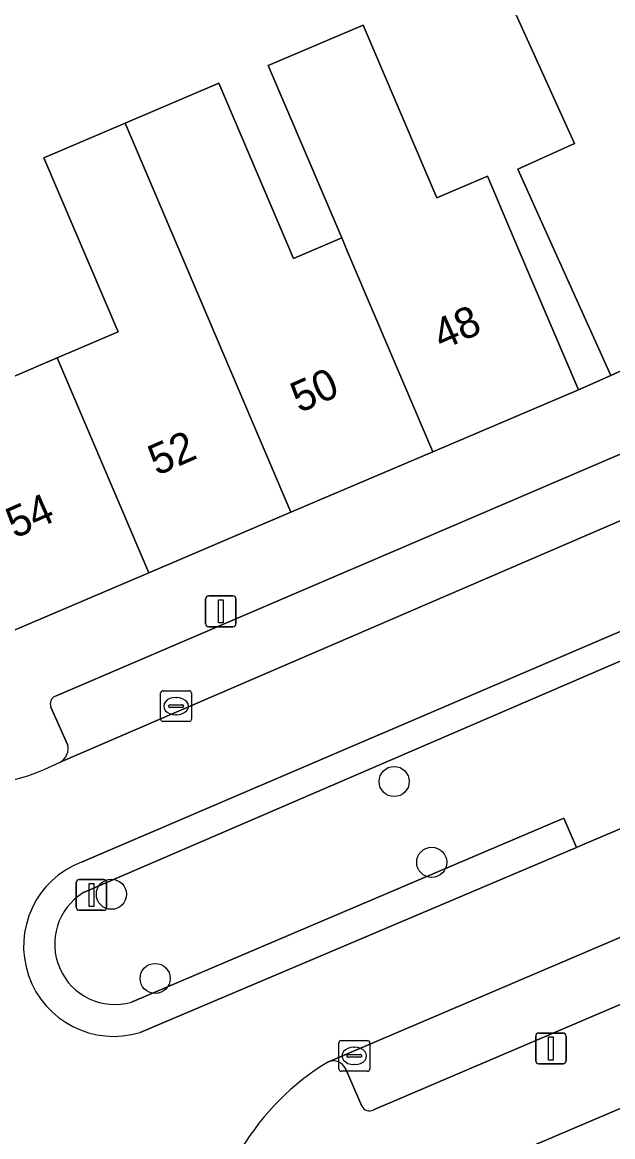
# Model space of a CAD drawing. Extents: x 159716 to 160783, y 383290 to 384031.
# Drawn here: x 160313.69 to 160332.87, y 383495.28 to 383531.47 of the extents above; entities that cross this region are included whole.
import ezdxf

# ---------------------------------------------------------------- set-up
doc = ezdxf.new("R2010")
doc.units = 0
for name, color, linetype in [('IMGEO_Boom', 7, 'Continuous'), ('IMGEO_Erf', 7, 'Continuous'), ('IMGEO_Groenvoorziening', 7, 'Continuous'), ('IMGEO_Kolk', 7, 'Continuous'), ('IMGEO_Lichtmast', 7, 'Continuous'), ('IMGEO_Pand', 7, 'Continuous'), ('IMGEO_Pand_nummerreeks', 7, 'Continuous'), ('IMGEO_Parkeervlak_open', 7, 'Continuous'), ('IMGEO_Rijbaan_lokaal_open', 7, 'Continuous'), ('IMGEO_Verkeersbordpaal', 7, 'Continuous'), ('IMGEO_Voetpad_open', 7, 'Continuous')]:
    doc.layers.add(name, color=color, linetype=linetype)

msp = doc.modelspace()

# ---------------------------------------------------------------- linework, layer by layer
at = {"layer": 'IMGEO_Boom'}
for centre in [(160325.769, 383506.813), (160326.989, 383504.189), (160316.585, 383503.151), (160318.006, 383500.417)]:
    msp.add_circle(centre, 0.489, dxfattribs=at)
at = {"layer": 'IMGEO_Erf'}
msp.add_lwpolyline([(160313.284, 383519.914), (160314.824, 383520.571), (160316.807, 383521.416), (160314.395, 383527.074), (160317.027, 383528.196), (160320.076, 383529.496), (160322.501, 383523.807), (160324.065, 383524.473), (160321.679, 383530.072), (160324.759, 383531.384), (160327.152, 383525.77), (160328.797, 383526.474), (160329.786, 383524.15), (160331.751, 383519.538), (160332.81, 383520.006), (160330.749, 383524.56), (160329.782, 383526.699), (160331.628, 383527.535), (160329.029, 383533.28)], dxfattribs=at)
at = {"layer": 'IMGEO_Groenvoorziening'}
for points in [[(160317.234, 383499.643), (160331.284, 383505.619), (160331.695, 383504.671), (160331.889, 383504.753), (160334.236, 383505.754), (160333.832, 383506.645), (160372.154, 383523.831), (160385.217, 383530.224)], [(160369.649, 383528.328), (160367.242, 383527.145), (160367.733, 383526.256), (160350.698, 383518.297), (160335.143, 383511.6), (160315.681, 383503.207)], [(160367.242, 383527.145), (160366.634, 383526.846), (160343.877, 383516.522), (160340.714, 383515.087), (160334.907, 383512.453), (160315.609, 383504.198)], [(160315.681, 383503.207), (160335.143, 383511.6), (160350.698, 383518.297), (160367.733, 383526.256), (160367.242, 383527.145)], [(160317.517, 383498.664), (160331.695, 383504.671), (160331.284, 383505.619), (160317.234, 383499.643)]]:
    msp.add_lwpolyline(points, dxfattribs=at)
for centre, radius, start, end in [((160316.663, 383501.465), 2.929, 111.0916, 286.9545), ((160316.704, 383501.532), 1.962, 121.4215, 285.6684), ((160316.704, 383501.532), 1.962, 121.4215, 285.6684)]:
    msp.add_arc(centre, radius, start, end, dxfattribs=at)
at = {"layer": 'IMGEO_Kolk'}
for p, q in [((160318.185, 383508.837), (160318.185, 383509.689)), ((160318.26, 383509.763), (160319.112, 383509.763)), ((160319.186, 383509.689), (160319.186, 383508.837)), ((160318.444, 383509.257), (160318.444, 383509.269)), ((160318.882, 383509.22), (160318.484, 383509.22)), ((160318.487, 383509.306), (160318.885, 383509.306)), ((160318.673, 383509.543), (160318.698, 383509.543)), ((160318.928, 383509.269), (160318.928, 383509.257)), ((160318.696, 383508.983), (160318.671, 383508.983)), ((160319.112, 383508.763), (160318.26, 383508.763)), ((160324.048, 383498.4), (160324.9, 383498.4)), ((160323.973, 383497.474), (160323.973, 383498.326)), ((160324.461, 383498.18), (160324.486, 383498.18)), ((160324.974, 383498.326), (160324.974, 383497.474)), ((160324.232, 383497.894), (160324.232, 383497.906)), ((160324.67, 383497.857), (160324.272, 383497.857)), ((160324.275, 383497.943), (160324.673, 383497.943)), ((160324.716, 383497.906), (160324.716, 383497.894)), ((160324.9, 383497.4), (160324.048, 383497.4)), ((160324.484, 383497.62), (160324.459, 383497.62))]:
    msp.add_line(p, q, dxfattribs=at)
for points in [[(160318.185, 383508.837), (160318.185, 383509.689)], [(160318.26, 383509.763), (160319.112, 383509.763)], [(160319.186, 383509.689), (160319.186, 383508.837)], [(160319.112, 383508.763), (160318.26, 383508.763)], [(160324.048, 383498.4), (160324.9, 383498.4)], [(160323.973, 383497.474), (160323.973, 383498.326)], [(160324.974, 383498.326), (160324.974, 383497.474)], [(160324.9, 383497.4), (160324.048, 383497.4)]]:
    msp.add_lwpolyline(points, dxfattribs=at)
for centre, radius, start, end in [((160318.262, 383509.687), 0.0765, 91.552, 178.448), ((160318.262, 383509.687), 0.0765, 91.552, 178.448), ((160319.11, 383509.687), 0.0765, 1.552, 88.448), ((160319.11, 383509.687), 0.0765, 1.552, 88.448), ((160318.484, 383509.266), 0.0403, 85.8775, 175.7526), ((160318.481, 383509.256), 0.0366, 178.938, 274.7102), ((160318.885, 383509.263), 0.043, 264.8664, 352.4533), ((160318.889, 383509.268), 0.0386, 1.7309, 96.639), ((160318.262, 383508.839), 0.0765, 181.552, 268.448), ((160318.262, 383508.839), 0.0765, 181.552, 268.448), ((160319.11, 383508.839), 0.0765, 271.552, 358.448), ((160319.11, 383508.839), 0.0765, 271.552, 358.448), ((160324.05, 383498.324), 0.0765, 91.552, 178.448), ((160324.05, 383498.324), 0.0765, 91.552, 178.448), ((160324.898, 383498.324), 0.0765, 1.552, 88.448), ((160324.898, 383498.324), 0.0765, 1.552, 88.448), ((160324.272, 383497.903), 0.0403, 85.8775, 175.7526), ((160324.269, 383497.893), 0.0366, 178.938, 274.7102), ((160324.673, 383497.9), 0.043, 264.8664, 352.4533), ((160324.677, 383497.905), 0.0386, 1.7309, 96.639), ((160324.05, 383497.476), 0.0765, 181.552, 268.448), ((160324.05, 383497.476), 0.0765, 181.552, 268.448), ((160324.898, 383497.476), 0.0765, 271.552, 358.448), ((160324.898, 383497.476), 0.0765, 271.552, 358.448)]:
    msp.add_arc(centre, radius, start, end, dxfattribs=at)
for centre, major_axis, ratio, start_param, end_param in [((160318.672, 383509.263), (-0.387, 0.002), 0.722429, 4.712389, 7.853982), ((160318.697, 383509.263), (-0.39, 0.002), 0.717154, 1.570796, 4.712389), ((160324.46, 383497.9), (-0.387, 0.002), 0.722429, 4.712389, 7.853982), ((160324.485, 383497.9), (-0.39, 0.002), 0.717154, 1.570796, 4.712389)]:
    msp.add_ellipse(centre, major_axis=major_axis, ratio=ratio, start_param=start_param, end_param=end_param, dxfattribs=at)
at = {"layer": 'IMGEO_Lichtmast'}
for p, q in [((160319.742, 383512.843), (160320.532, 383512.843)), ((160320.532, 383512.843), (160319.742, 383512.843)), ((160319.642, 383511.943), (160319.642, 383512.743)), ((160319.642, 383512.743), (160319.642, 383511.943)), ((160320.632, 383512.743), (160320.632, 383511.943)), ((160320.632, 383511.943), (160320.632, 383512.743)), ((160320.532, 383511.843), (160319.742, 383511.843)), ((160319.742, 383511.843), (160320.532, 383511.843)), ((160330.366, 383497.742), (160330.366, 383498.542)), ((160330.366, 383498.542), (160330.366, 383497.742)), ((160330.466, 383498.642), (160331.256, 383498.642)), ((160331.256, 383498.642), (160330.466, 383498.642)), ((160331.356, 383498.542), (160331.356, 383497.742)), ((160331.356, 383497.742), (160331.356, 383498.542)), ((160331.256, 383497.642), (160330.466, 383497.642)), ((160330.466, 383497.642), (160331.256, 383497.642))]:
    msp.add_line(p, q, dxfattribs=at)
for points in [[(160320.062, 383512.718), (160320.212, 383512.718), (160320.212, 383511.968), (160320.062, 383511.968), (160320.062, 383512.718)], [(160330.786, 383498.517), (160330.936, 383498.517), (160330.936, 383497.767), (160330.786, 383497.767), (160330.786, 383498.517)]]:
    msp.add_lwpolyline(points, dxfattribs=at)
for centre, start, end in [((160319.742, 383512.743), 90, 180), ((160319.742, 383512.743), 90, 180), ((160320.532, 383512.743), 0, 90), ((160320.532, 383512.743), 360, 90), ((160319.742, 383511.943), 180, 270), ((160319.742, 383511.943), 180, 270), ((160320.532, 383511.943), 270, 0), ((160320.532, 383511.943), 270, 0), ((160330.466, 383498.542), 90, 180), ((160330.466, 383498.542), 90, 180), ((160331.256, 383498.542), 0, 90), ((160331.256, 383498.542), 360, 90), ((160330.466, 383497.742), 180, 270), ((160330.466, 383497.742), 180, 270), ((160331.256, 383497.742), 270, 0), ((160331.256, 383497.742), 270, 0)]:
    msp.add_arc(centre, 0.1, start, end, dxfattribs=at)
at = {"layer": 'IMGEO_Pand'}
for points in [[(160331.951, 383534.357), (160331.859, 383534.562), (160329.029, 383533.28), (160331.628, 383527.535), (160329.782, 383526.699), (160330.749, 383524.56), (160332.81, 383520.006), (160337.487, 383522.123)], [(160328.797, 383526.474), (160327.152, 383525.77), (160324.759, 383531.384), (160321.679, 383530.072), (160324.065, 383524.473), (160324.268, 383523.996), (160327.025, 383517.524), (160331.751, 383519.538), (160329.786, 383524.15)], [(160324.268, 383523.996), (160324.065, 383524.473), (160322.501, 383523.807), (160320.076, 383529.496), (160317.027, 383528.196), (160322.412, 383515.558), (160327.025, 383517.524)], [(160317.027, 383528.196), (160314.395, 383527.074), (160316.807, 383521.416), (160314.824, 383520.571), (160317.797, 383513.591), (160322.412, 383515.558)], [(160314.824, 383520.571), (160313.284, 383519.914), (160310.785, 383525.778), (160309.659, 383525.298), (160307.711, 383524.468), (160313.183, 383511.625), (160317.797, 383513.591)], [(160334.864, 383496.934), (160334.639, 383496.839), (160330.319, 383495.003), (160333.393, 383487.904), (160334.865, 383488.541), (160337.259, 383483.012), (160340.32, 383484.337)]]:
    msp.add_lwpolyline(points, close=True, dxfattribs=at)
at = {"layer": 'IMGEO_Parkeervlak_open'}
for points in [[(160362.73, 383530.858), (160334.075, 383517.862), (160314.765, 383509.59)], [(160314.92, 383507.445), (160335.169, 383516.166), (160339.403, 383518.058), (160342.543, 383519.481), (160363.688, 383529.186)], [(160390.396, 383528.326), (160373.389, 383519.87), (160351.034, 383509.743), (160347.853, 383508.302), (160338.079, 383503.874), (160323.639, 383497.711)], [(160325.094, 383496.144), (160338.74, 383501.971), (160374.689, 383518.101), (160389.872, 383525.805)], [(160314.617, 383509.228), (160315.162, 383508.019)], [(160324.191, 383497.487), (160324.718, 383496.272)]]:
    msp.add_lwpolyline(points, dxfattribs=at)
for centre, radius, start, end in [((160314.889, 383509.328), 0.29, 115.353, 200.1736), ((160314.686, 383507.882), 0.495, 298.1831, 16.096), ((160323.791, 383497.295), 0.443, 25.7085, 110.1172), ((160324.973, 383496.405), 0.288, 207.6061, 294.7941)]:
    msp.add_arc(centre, radius, start, end, dxfattribs=at)
at = {"layer": 'IMGEO_Rijbaan_lokaal_open'}
for points in [[(160315.609, 383504.198), (160334.907, 383512.453), (160340.714, 383515.087), (160339.403, 383518.058), (160335.169, 383516.166), (160314.92, 383507.445)], [(160338.079, 383503.874), (160347.853, 383508.302), (160346.529, 383511.239), (160334.834, 383506.009), (160334.236, 383505.754), (160331.889, 383504.753), (160331.695, 383504.671), (160317.517, 383498.664)], [(160323.639, 383497.711), (160338.079, 383503.874)]]:
    msp.add_lwpolyline(points, dxfattribs=at)
for centre, radius, start, end in [((160311.484, 383514.141), 7.527, 228.8832, 297.1662), ((160316.663, 383501.465), 2.929, 111.0916, 286.9545), ((160327.829, 383490.692), 8.175, 120.8352, 177.3693)]:
    msp.add_arc(centre, radius, start, end, dxfattribs=at)
at = {"layer": 'IMGEO_Verkeersbordpaal'}
for p, q in [((160315.441, 383502.73), (160315.441, 383503.53)), ((160315.441, 383503.53), (160315.441, 383502.73)), ((160315.541, 383503.63), (160316.331, 383503.63)), ((160316.331, 383503.63), (160315.541, 383503.63)), ((160316.431, 383503.53), (160316.431, 383502.73)), ((160316.431, 383502.73), (160316.431, 383503.53)), ((160316.331, 383502.63), (160315.541, 383502.63)), ((160315.541, 383502.63), (160316.331, 383502.63))]:
    msp.add_line(p, q, dxfattribs=at)
msp.add_lwpolyline([(160315.861, 383503.505), (160316.011, 383503.505), (160316.011, 383502.755), (160315.861, 383502.755), (160315.861, 383503.505)], dxfattribs=at)
for centre, start, end in [((160315.541, 383503.53), 90, 180), ((160315.541, 383503.53), 90, 180), ((160316.331, 383503.53), 0, 90), ((160316.331, 383503.53), 360, 90), ((160315.541, 383502.73), 180, 270), ((160315.541, 383502.73), 180, 270), ((160316.331, 383502.73), 270, 0), ((160316.331, 383502.73), 270, 0)]:
    msp.add_arc(centre, 0.1, start, end, dxfattribs=at)
at = {"layer": 'IMGEO_Voetpad_open'}
for points in [[(160361.544, 383533.049), (160360.443, 383532.509), (160355.763, 383530.391), (160351.194, 383528.324), (160346.626, 383526.257), (160342.056, 383524.189), (160337.487, 383522.123), (160332.81, 383520.006), (160331.751, 383519.538), (160327.025, 383517.524), (160322.412, 383515.558), (160317.797, 383513.591), (160313.183, 383511.625), (160308.458, 383509.611), (160306.534, 383508.471)], [(160314.765, 383509.59), (160334.075, 383517.862), (160362.73, 383530.858)], [(160390.751, 383526.253), (160389.872, 383525.805), (160374.689, 383518.101), (160338.74, 383501.971), (160325.094, 383496.144)], [(160315.162, 383508.019), (160314.617, 383509.228)], [(160319.663, 383491.067), (160320.978, 383491.032), (160325.666, 383493.025), (160330.319, 383495.003), (160334.639, 383496.839), (160334.864, 383496.934), (160337.66, 383498.119), (160339.658, 383498.966), (160340.568, 383499.373), (160345.126, 383501.421), (160349.713, 383503.482), (160354.3, 383505.544), (160358.887, 383507.606), (160363.258, 383509.57)], [(160324.718, 383496.272), (160324.191, 383497.487)]]:
    msp.add_lwpolyline(points, dxfattribs=at)
for centre, radius, start, end in [((160314.889, 383509.328), 0.29, 115.353, 200.1736), ((160311.484, 383514.141), 7.527, 228.8832, 297.1662), ((160314.686, 383507.882), 0.495, 298.1831, 16.096), ((160327.829, 383490.692), 8.175, 120.8352, 177.3693), ((160323.791, 383497.295), 0.443, 25.7085, 110.1172), ((160324.973, 383496.405), 0.288, 207.6061, 294.7941)]:
    msp.add_arc(centre, radius, start, end, dxfattribs=at)

# ---------------------------------------------------------------- texts
at = {"layer": 'IMGEO_Pand_nummerreeks'}
for s, p in [('48', (160327.313, 383520.811)), ('50', (160322.691, 383518.772)), ('52', (160318.064, 383516.732)), ('54', (160313.445, 383514.694))]:
    msp.add_text(s, height=1, rotation=23.8007, dxfattribs=at).set_placement(p)

doc.saveas('drawing.dxf')
